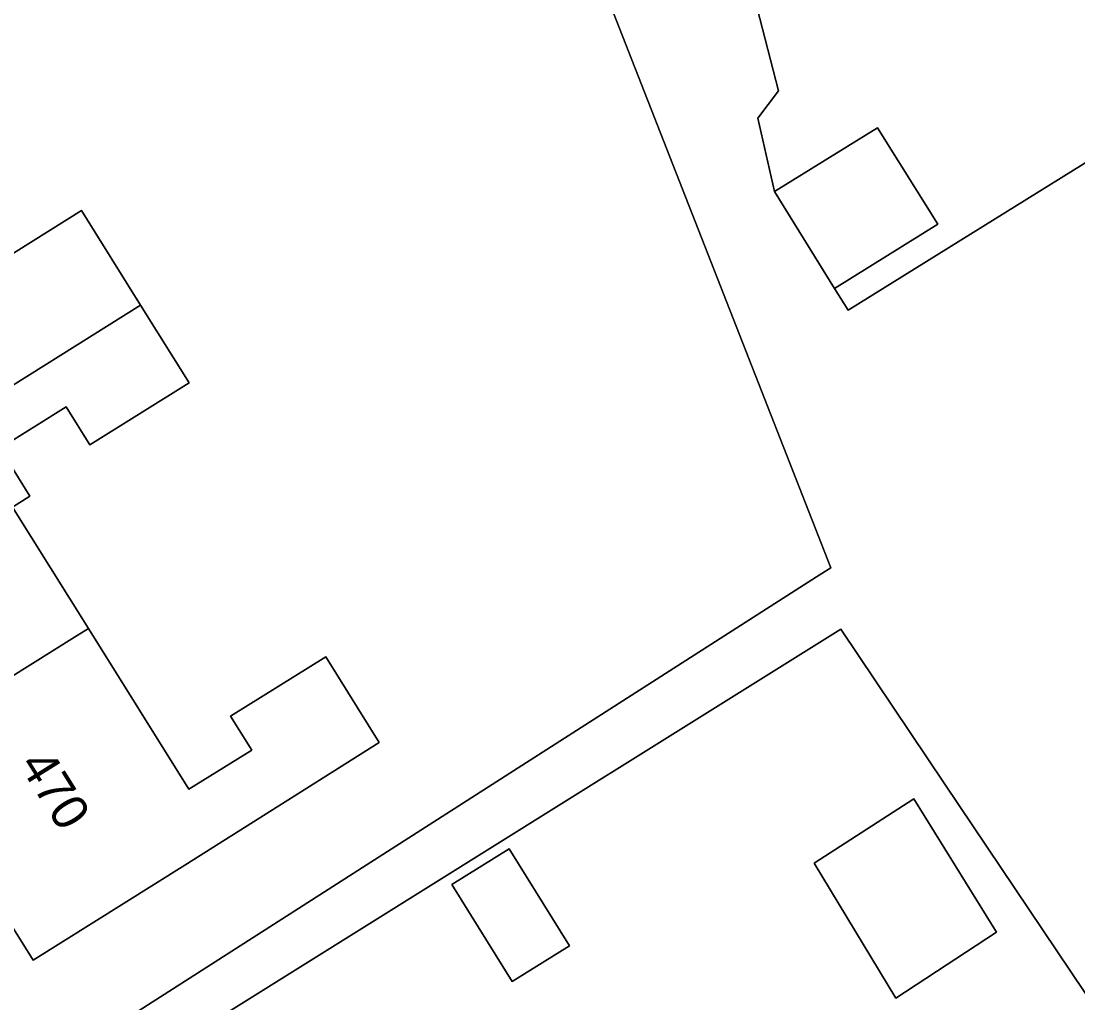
# Model space of a CAD drawing. Extents: x 159664 to 160323, y 385312 to 386115.
# Drawn here: x 159893.01 to 159922.18, y 385558.46 to 385585.55 of the extents above; entities that cross this region are included whole.
import ezdxf

# ---------------------------------------------------------------- set-up
doc = ezdxf.new("R2010")
doc.units = 0
for name, color, linetype in [('IMGEO_Erf', 7, 'Continuous'), ('IMGEO_Pand', 7, 'Continuous'), ('IMGEO_Pand_nummerreeks', 7, 'Continuous'), ('IMGEO_Voetpad_open', 7, 'Continuous')]:
    doc.layers.add(name, color=color, linetype=linetype)

msp = doc.modelspace()

# ---------------------------------------------------------------- linework, layer by layer
at = {"layer": 'IMGEO_Erf'}
for points in [[(159867.78, 385588.482), (159889.403, 385553.858), (159914.966, 385570.208), (159915.357, 385570.457), (159907.52, 385590.473)], [(159913.324, 385585.901), (159913.918, 385583.625), (159913.343, 385582.866), (159913.805, 385580.841), (159916.645, 385582.603), (159918.314, 385579.947), (159915.464, 385578.171), (159915.839, 385577.568), (159923.882, 385582.567), (159923.464, 385583.24), (159926.31, 385585.008), (159927.966, 385582.342), (159925.121, 385580.574), (159926.058, 385579.067), (159928.104, 385578.877), (159928.317, 385578.524), (159927.671, 385576.481), (159928.558, 385575.051), (159933.042, 385577.833), (159931.285, 385580.654), (159932.981, 385581.712), (159932.854, 385581.915), (159932.417, 385582.616), (159930.17, 385586.219)], [(159891.923, 385578.601), (159894.67, 385580.318), (159896.304, 385577.704), (159897.642, 385575.564), (159894.905, 385573.853), (159894.246, 385574.906), (159892.419, 385573.763), (159893.248, 385572.436), (159892.77, 385572.138), (159894.866, 385568.785), (159897.639, 385564.349), (159899.373, 385565.432), (159898.79, 385566.364), (159901.415, 385568.005), (159902.893, 385565.641), (159897.528, 385562.255), (159893.335, 385559.633), (159891.528, 385562.523)], [(159930.483, 385546.685), (159918.508, 385564.491), (159915.634, 385568.765), (159890.065, 385552.798), (159891.585, 385550.364), (159906.565, 385526.327)]]:
    msp.add_lwpolyline(points, dxfattribs=at)
for points in [[(159914.898, 385562.308), (159917.649, 385564.083), (159919.936, 385560.408), (159917.155, 385558.586)], [(159906.568, 385559.05), (159904.901, 385561.727), (159906.48, 385562.711), (159908.148, 385560.034)]]:
    msp.add_lwpolyline(points, close=True, dxfattribs=at)
at = {"layer": 'IMGEO_Pand'}
for points in [[(159918.314, 385579.947), (159916.645, 385582.603), (159913.805, 385580.841), (159915.464, 385578.171)], [(159896.304, 385577.704), (159894.67, 385580.318), (159891.923, 385578.601), (159892.607, 385577.507), (159890.803, 385576.379), (159889.953, 385577.74), (159889.51, 385577.463), (159887.708, 385580.346), (159887.397, 385580.151), (159880.41, 385575.781), (159882.436, 385572.537), (159882.946, 385572.856), (159884.521, 385570.334), (159891.428, 385574.654)], [(159894.866, 385568.785), (159892.77, 385572.138), (159893.248, 385572.436), (159892.419, 385573.763), (159894.246, 385574.906), (159894.905, 385573.853), (159897.642, 385575.564), (159896.304, 385577.704), (159891.428, 385574.654), (159884.521, 385570.334), (159885.806, 385568.276), (159885.296, 385567.958), (159887.613, 385564.249), (159894.556, 385568.591)], [(159894.556, 385568.591), (159887.613, 385564.249), (159889.488, 385561.247), (159891.528, 385562.523), (159893.335, 385559.633), (159897.528, 385562.255), (159902.893, 385565.641), (159901.415, 385568.005), (159898.79, 385566.364), (159899.373, 385565.432), (159897.639, 385564.349), (159894.866, 385568.785)], [(159914.898, 385562.308), (159917.155, 385558.586), (159919.936, 385560.408), (159917.649, 385564.083)], [(159904.901, 385561.727), (159906.568, 385559.05), (159908.148, 385560.034), (159906.48, 385562.711)]]:
    msp.add_lwpolyline(points, close=True, dxfattribs=at)
at = {"layer": 'IMGEO_Voetpad_open'}
for points in [[(159907.52, 385590.473), (159915.357, 385570.457), (159914.966, 385570.208), (159889.403, 385553.858)], [(159923.882, 385582.567), (159915.839, 385577.568), (159915.464, 385578.171), (159913.805, 385580.841), (159913.343, 385582.866), (159913.918, 385583.625), (159913.324, 385585.901)], [(159890.065, 385552.798), (159915.634, 385568.765), (159918.508, 385564.491), (159930.483, 385546.685)]]:
    msp.add_lwpolyline(points, dxfattribs=at)

# ---------------------------------------------------------------- texts
at = {"layer": 'IMGEO_Pand_nummerreeks'}
msp.add_text('470', height=1, rotation=302.0126, dxfattribs=at).set_placement((159892.933, 385565.031))

doc.saveas('drawing.dxf')
